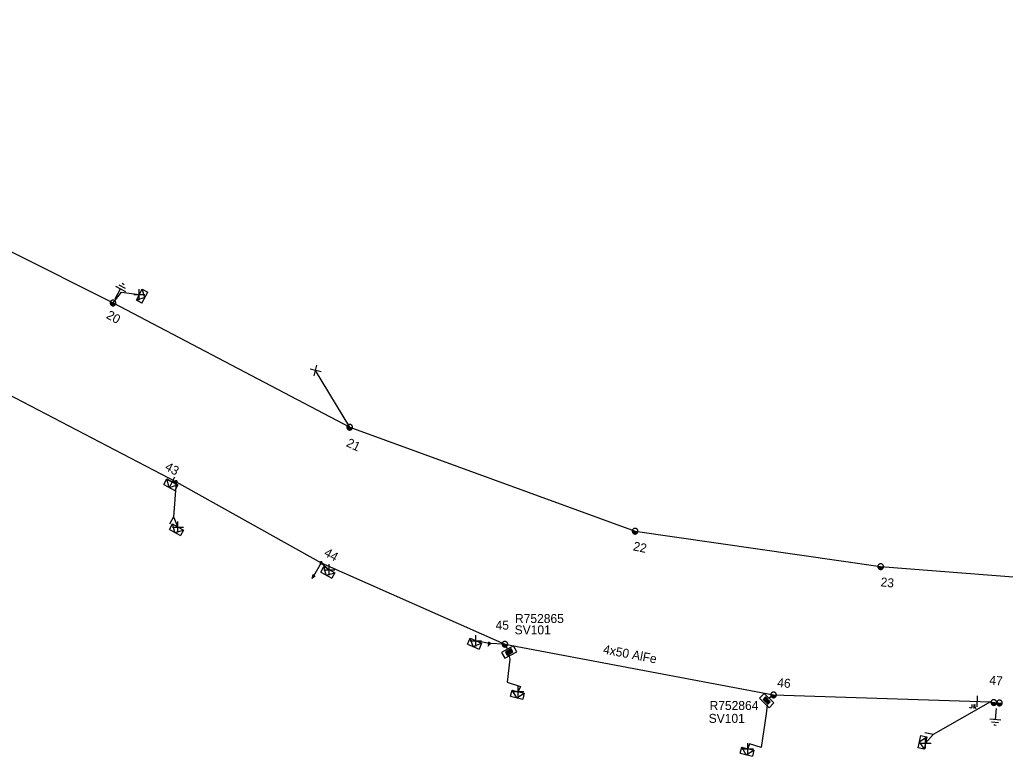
# Model space of a CAD drawing. Extents: x -544780 to -541582, y -1198995 to -1196551.
# Drawn here: x -542832.9 to -542723.3, y -1198245 to -1198163.1 of the extents above; entities that cross this region are included whole.
import ezdxf

# ---------------------------------------------------------------- set-up
doc = ezdxf.new("R2010")
doc.units = 0
for name, color, linetype in [('Vrstva 1', 7, 'Continuous'), ('Vrstva 13', 7, 'Continuous'), ('Vrstva 14', 7, 'Continuous'), ('Vrstva 15', 7, 'Continuous'), ('Vrstva 18', 7, 'Continuous'), ('Vrstva 2', 7, 'Continuous'), ('Vrstva 28', 7, 'Continuous'), ('Vrstva 29', 7, 'Continuous'), ('Vrstva 30', 7, 'Continuous'), ('Vrstva 31', 7, 'Continuous'), ('Vrstva 34', 7, 'Continuous'), ('Vrstva 5', 7, 'Continuous'), ('Vrstva 52', 7, 'Continuous'), ('Vrstva 54', 7, 'Continuous'), ('Vrstva 59', 7, 'Continuous'), ('Vrstva 8', 7, 'Continuous'), ('Vrstva 9', 7, 'Continuous')]:
    doc.layers.add(name, color=color, linetype=linetype)

# ---------------------------------------------------------------- blocks, each defined once
blk = doc.blocks.new('NN440')
at = {"layer": 'Vrstva 2'}
for points in [[(0.63, 0), (0.63, 0.06), (0.62, 0.13), (0.6, 0.19), (0.58, 0.25), (0.55, 0.31), (0.51, 0.37), (0.47, 0.42), (0.42, 0.46), (0.37, 0.51), (0.32, 0.54), (0.26, 0.57), (0.2, 0.59), (0.13, 0.61), (0.07, 0.62), (0, 0.63), (-0.06, 0.62), (-0.13, 0.61), (-0.19, 0.59), (-0.26, 0.57), (-0.31, 0.54), (-0.37, 0.51), (-0.42, 0.46), (-0.47, 0.42), (-0.51, 0.37), (-0.54, 0.31), (-0.57, 0.25), (-0.6, 0.19), (-0.62, 0.13), (-0.63, 0.06), (-0.63, 0), (-0.63, -0.07), (-0.62, -0.14), (-0.6, -0.2), (-0.57, -0.26), (-0.54, -0.32), (-0.51, -0.37), (-0.47, -0.43), (-0.42, -0.47), (-0.37, -0.51), (-0.31, -0.55), (-0.26, -0.58), (-0.19, -0.6), (-0.13, -0.62), (-0.06, -0.63), (0, -0.63), (0.07, -0.63), (0.13, -0.62), (0.2, -0.6), (0.26, -0.58), (0.32, -0.55), (0.37, -0.51), (0.42, -0.47), (0.47, -0.43), (0.51, -0.37), (0.55, -0.32), (0.58, -0.26), (0.6, -0.2), (0.62, -0.14), (0.63, -0.07), (0.63, 0)], [(-0.63, 0), (0.63, 0)], [(-0.6, -0.18), (0.57, -0.18)], [(-0.51, -0.32), (0.5, -0.32)], [(-0.37, -0.47), (0.35, -0.47)]]:
    blk.add_lwpolyline(points, dxfattribs=at)
blk = doc.blocks.new('NN450')
at = {"layer": 'Vrstva 2'}
for points in [[(0, 0), (0, 0.07), (-0.01, 0.13), (-0.03, 0.19), (-0.05, 0.25), (-0.08, 0.31), (-0.12, 0.37), (-0.16, 0.42), (-0.21, 0.46), (-0.26, 0.51), (-0.31, 0.54), (-0.37, 0.57), (-0.43, 0.59), (-0.5, 0.61), (-0.56, 0.62), (-0.63, 0.62), (-0.69, 0.62), (-0.75, 0.61), (-0.82, 0.59), (-0.88, 0.57), (-0.94, 0.54), (-0.99, 0.51), (-1.04, 0.46), (-1.09, 0.42), (-1.13, 0.37), (-1.17, 0.31), (-1.2, 0.25), (-1.22, 0.19), (-1.24, 0.13), (-1.25, 0.07), (-1.25, 0), (-1.25, -0.07), (-1.24, -0.13), (-1.22, -0.19), (-1.2, -0.25), (-1.17, -0.31), (-1.13, -0.37), (-1.09, -0.42), (-1.04, -0.46), (-0.99, -0.51), (-0.94, -0.54), (-0.88, -0.57), (-0.82, -0.59), (-0.75, -0.61), (-0.69, -0.62), (-0.62, -0.63), (-0.56, -0.62), (-0.5, -0.61), (-0.43, -0.59), (-0.37, -0.57), (-0.31, -0.54), (-0.26, -0.51), (-0.21, -0.46), (-0.16, -0.42), (-0.12, -0.37), (-0.08, -0.31), (-0.05, -0.25), (-0.03, -0.19), (-0.01, -0.13), (0, -0.07), (0, 0)], [(1.25, 0), (1.25, 0.07), (1.24, 0.13), (1.22, 0.19), (1.2, 0.25), (1.17, 0.31), (1.13, 0.37), (1.09, 0.42), (1.04, 0.46), (0.99, 0.51), (0.94, 0.54), (0.88, 0.57), (0.82, 0.59), (0.75, 0.61), (0.69, 0.62), (0.62, 0.62), (0.56, 0.62), (0.5, 0.61), (0.43, 0.59), (0.37, 0.57), (0.31, 0.54), (0.26, 0.51), (0.21, 0.46), (0.16, 0.42), (0.12, 0.37), (0.08, 0.31), (0.05, 0.25), (0.03, 0.19), (0.01, 0.13), (0, 0.07), (0, 0), (0, -0.07), (0.01, -0.13), (0.03, -0.19), (0.05, -0.25), (0.08, -0.31), (0.12, -0.37), (0.16, -0.42), (0.21, -0.46), (0.26, -0.51), (0.31, -0.54), (0.37, -0.57), (0.43, -0.59), (0.5, -0.61), (0.56, -0.62), (0.63, -0.63), (0.69, -0.62), (0.75, -0.61), (0.82, -0.59), (0.88, -0.57), (0.94, -0.54), (0.99, -0.51), (1.04, -0.46), (1.09, -0.42), (1.13, -0.37), (1.17, -0.31), (1.2, -0.25), (1.22, -0.19), (1.24, -0.13), (1.25, -0.07), (1.25, 0)], [(-1.25, 0), (1.25, 0)], [(-1.23, -0.16), (-0.02, -0.16)], [(-1.16, -0.32), (-0.09, -0.32)], [(-1.03, -0.47), (-0.22, -0.47)], [(0.02, -0.16), (1.23, -0.16)], [(0.09, -0.32), (1.16, -0.32)], [(0.22, -0.47), (1.03, -0.47)]]:
    blk.add_lwpolyline(points, dxfattribs=at)
blk = doc.blocks.new('NN560')
at = {"layer": 'Vrstva 2'}
for points in [[(2, 0), (1.59, 0.14)], [(0, 0), (2, 0)], [(2, 0), (1.59, -0.13)]]:
    blk.add_lwpolyline(points, dxfattribs=at)
blk = doc.blocks.new('NN840')
at = {"layer": 'Vrstva 15'}
for points in [[(0, 0.62), (0, -0.63)], [(-0.75, -0.71), (-0.75, -0.66)], [(-0.73, -0.76), (-0.75, -0.71)], [(-0.66, -0.8), (-0.73, -0.76)], [(-0.63, -0.8), (-0.66, -0.8)], [(-0.56, -0.76), (-0.63, -0.8)], [(-0.54, -0.71), (-0.56, -0.76)], [(-0.54, -0.38), (-0.54, -0.71)], [(-0.33, -0.38), (-0.33, -0.8)], [(-0.33, -0.64), (-0.13, -0.38)], [(-0.26, -0.56), (-0.09, -0.8)]]:
    blk.add_lwpolyline(points, dxfattribs=at)
blk = doc.blocks.new('NN800')
at = {"layer": 'Vrstva 1'}
for points in [[(-0.44, 0.44), (0.44, -0.44)], [(-0.44, -0.44), (0.44, 0.44)]]:
    blk.add_lwpolyline(points, dxfattribs=at)
blk = doc.blocks.new('NN620')
at = {"layer": 'Vrstva 8'}
for points in [[(0.75, 0), (-0.75, 0)], [(-0.75, 0), (-0.75, -0.75)], [(0.75, -0.75), (0.75, 0)], [(-0.75, -0.75), (0.75, -0.75)], [(0.37, -0.18), (-0.38, -0.18)], [(-0.38, -0.18), (-0.38, -0.56)], [(-0.38, -0.56), (0.37, -0.56)], [(0.32, -0.23), (-0.33, -0.23)], [(-0.33, -0.23), (-0.33, -0.51)], [(-0.33, -0.51), (0.32, -0.51)], [(0.27, -0.27), (-0.28, -0.27)], [(-0.28, -0.27), (-0.28, -0.46)], [(-0.28, -0.46), (0.27, -0.46)], [(0.23, -0.32), (-0.23, -0.32)], [(-0.23, -0.32), (-0.23, -0.42)], [(-0.23, -0.42), (0.23, -0.42)], [(-0.19, -0.37), (0.19, -0.37)], [(0.23, -0.42), (0.23, -0.32)], [(0.27, -0.46), (0.27, -0.27)], [(0.32, -0.51), (0.32, -0.23)], [(0.37, -0.56), (0.37, -0.18)]]:
    blk.add_lwpolyline(points, dxfattribs=at)
blk = doc.blocks.new('NN630')
at = {"layer": 'Vrstva 9'}
for points in [[(0, -0.7), (-0.7, 0)], [(-0.7, -0.7), (-0.7, 0), (0.7, 0), (0.7, -0.7)], [(-0.7, -0.7), (0.7, -0.7)], [(0, -0.7), (0.7, 0)]]:
    blk.add_lwpolyline(points, dxfattribs=at)
blk = doc.blocks.new('NN810')
at = {"layer": 'Vrstva 14'}
for points in [[(0, -0.64), (0, -1.89)], [(0.63, -1.89), (-0.62, -1.89)], [(0.39, -2.2), (-0.4, -2.2)], [(0, -2.52), (-0.12, -2.52)], [(0.14, -2.52), (0, -2.52)]]:
    blk.add_lwpolyline(points, dxfattribs=at)
blk = doc.blocks.new('NN500')
at = {"layer": 'Vrstva 2'}
for points in [[(0, -0.24), (0.02, -0.23), (0.05, -0.23), (0.07, -0.22), (0.09, -0.22), (0.12, -0.2), (0.14, -0.19), (0.16, -0.18), (0.17, -0.16), (0.19, -0.14), (0.2, -0.12), (0.21, -0.1), (0.22, -0.07), (0.23, -0.05), (0.23, -0.02), (0.23, 0), (0.23, 0.02), (0.23, 0.05), (0.22, 0.07), (0.21, 0.1), (0.2, 0.12), (0.19, 0.14), (0.17, 0.16), (0.16, 0.17), (0.14, 0.19), (0.12, 0.2), (0.09, 0.21), (0.07, 0.22), (0.05, 0.23), (0.02, 0.23), (0, 0.23), (-0.03, 0.23), (-0.05, 0.23), (-0.07, 0.22), (-0.1, 0.21), (-0.12, 0.2), (-0.14, 0.19), (-0.16, 0.17), (-0.18, 0.16), (-0.19, 0.14), (-0.2, 0.12), (-0.22, 0.1), (-0.22, 0.07), (-0.23, 0.05), (-0.23, 0.02), (-0.24, 0), (-0.23, -0.02), (-0.23, -0.05), (-0.22, -0.07), (-0.22, -0.1), (-0.2, -0.12), (-0.19, -0.14), (-0.18, -0.16), (-0.16, -0.18), (-0.14, -0.19), (-0.12, -0.2), (-0.1, -0.22), (-0.07, -0.22), (-0.05, -0.23), (-0.03, -0.23), (0, -0.24)], [(0, -0.24), (0.02, -0.23), (0.05, -0.23), (0.07, -0.22), (0.09, -0.22), (0.12, -0.2), (0.14, -0.19), (0.16, -0.18), (0.17, -0.16), (0.19, -0.14), (0.2, -0.12), (0.21, -0.1), (0.22, -0.07), (0.23, -0.05), (0.23, -0.02), (0.23, 0), (0.23, 0.02), (0.23, 0.05), (0.22, 0.07), (0.21, 0.1), (0.2, 0.12), (0.19, 0.14), (0.17, 0.16), (0.16, 0.17), (0.14, 0.19), (0.12, 0.2), (0.09, 0.21), (0.07, 0.22), (0.05, 0.23), (0.02, 0.23), (0, 0.23), (-0.03, 0.23), (-0.05, 0.23), (-0.07, 0.22), (-0.1, 0.21), (-0.12, 0.2), (-0.14, 0.19), (-0.16, 0.17), (-0.18, 0.16), (-0.19, 0.14), (-0.2, 0.12), (-0.22, 0.1), (-0.22, 0.07), (-0.23, 0.05), (-0.23, 0.02), (-0.24, 0), (-0.23, -0.02), (-0.23, -0.05), (-0.22, -0.07), (-0.22, -0.1), (-0.2, -0.12), (-0.19, -0.14), (-0.18, -0.16), (-0.16, -0.18), (-0.14, -0.19), (-0.12, -0.2), (-0.1, -0.22), (-0.07, -0.22), (-0.05, -0.23), (-0.03, -0.23), (0, -0.24)], [(0, -0.21), (0.02, -0.2), (0.04, -0.2), (0.06, -0.2), (0.08, -0.19), (0.1, -0.18), (0.12, -0.17), (0.14, -0.15), (0.15, -0.14), (0.16, -0.12), (0.18, -0.1), (0.19, -0.08), (0.19, -0.06), (0.2, -0.04), (0.2, -0.02), (0.2, 0), (0.2, 0.02), (0.2, 0.04), (0.19, 0.06), (0.19, 0.08), (0.18, 0.1), (0.16, 0.12), (0.15, 0.14), (0.14, 0.15), (0.12, 0.17), (0.1, 0.18), (0.08, 0.19), (0.06, 0.19), (0.04, 0.2), (0.02, 0.2), (0, 0.2), (-0.02, 0.2), (-0.04, 0.2), (-0.06, 0.19), (-0.08, 0.19), (-0.1, 0.18), (-0.12, 0.17), (-0.14, 0.15), (-0.15, 0.14), (-0.17, 0.12), (-0.18, 0.1), (-0.19, 0.08), (-0.2, 0.06), (-0.2, 0.04), (-0.21, 0.02), (-0.21, 0), (-0.21, -0.02), (-0.2, -0.04), (-0.2, -0.06), (-0.19, -0.08), (-0.18, -0.1), (-0.17, -0.12), (-0.15, -0.14), (-0.14, -0.15), (-0.12, -0.17), (-0.1, -0.18), (-0.08, -0.19), (-0.06, -0.2), (-0.04, -0.2), (-0.02, -0.2), (0, -0.21)], [(0, -0.18), (0.02, -0.18), (0.04, -0.17), (0.05, -0.17), (0.07, -0.16), (0.09, -0.15), (0.1, -0.14), (0.12, -0.13), (0.13, -0.12), (0.14, -0.1), (0.15, -0.09), (0.16, -0.07), (0.17, -0.05), (0.17, -0.04), (0.17, -0.02), (0.17, 0), (0.17, 0.02), (0.17, 0.04), (0.17, 0.05), (0.16, 0.07), (0.15, 0.09), (0.14, 0.1), (0.13, 0.12), (0.12, 0.13), (0.1, 0.14), (0.09, 0.15), (0.07, 0.16), (0.05, 0.17), (0.04, 0.17), (0.02, 0.17), (0, 0.18), (-0.02, 0.17), (-0.04, 0.17), (-0.06, 0.17), (-0.07, 0.16), (-0.09, 0.15), (-0.1, 0.14), (-0.12, 0.13), (-0.13, 0.12), (-0.14, 0.1), (-0.15, 0.09), (-0.16, 0.07), (-0.17, 0.05), (-0.17, 0.04), (-0.18, 0.02), (-0.18, 0), (-0.18, -0.02), (-0.17, -0.04), (-0.17, -0.05), (-0.16, -0.07), (-0.15, -0.09), (-0.14, -0.1), (-0.13, -0.12), (-0.12, -0.13), (-0.1, -0.14), (-0.09, -0.15), (-0.07, -0.16), (-0.06, -0.17), (-0.04, -0.17), (-0.02, -0.18), (0, -0.18)], [(0, -0.15), (0.01, -0.15), (0.03, -0.14), (0.04, -0.14), (0.06, -0.13), (0.07, -0.13), (0.08, -0.12), (0.1, -0.11), (0.11, -0.1), (0.12, -0.09), (0.13, -0.07), (0.13, -0.06), (0.14, -0.05), (0.14, -0.03), (0.14, -0.02), (0.14, 0), (0.14, 0.01), (0.14, 0.03), (0.14, 0.04), (0.13, 0.06), (0.13, 0.07), (0.12, 0.09), (0.11, 0.1), (0.1, 0.11), (0.08, 0.12), (0.07, 0.13), (0.06, 0.13), (0.04, 0.14), (0.03, 0.14), (0.01, 0.14), (0, 0.15), (-0.02, 0.14), (-0.03, 0.14), (-0.05, 0.14), (-0.06, 0.13), (-0.07, 0.13), (-0.09, 0.12), (-0.1, 0.11), (-0.11, 0.1), (-0.12, 0.09), (-0.13, 0.07), (-0.13, 0.06), (-0.14, 0.04), (-0.14, 0.03), (-0.15, 0.01), (-0.15, 0), (-0.15, -0.02), (-0.14, -0.03), (-0.14, -0.05), (-0.13, -0.06), (-0.13, -0.07), (-0.12, -0.09), (-0.11, -0.1), (-0.1, -0.11), (-0.09, -0.12), (-0.07, -0.13), (-0.06, -0.13), (-0.05, -0.14), (-0.03, -0.14), (-0.02, -0.15), (0, -0.15)], [(0, -0.12), (0.01, -0.12), (0.02, -0.11), (0.03, -0.11), (0.05, -0.11), (0.06, -0.1), (0.07, -0.09), (0.08, -0.09), (0.09, -0.08), (0.09, -0.07), (0.1, -0.06), (0.11, -0.05), (0.11, -0.04), (0.11, -0.02), (0.11, -0.01), (0.12, 0), (0.11, 0.01), (0.11, 0.02), (0.11, 0.04), (0.11, 0.05), (0.1, 0.06), (0.09, 0.07), (0.09, 0.08), (0.08, 0.09), (0.07, 0.09), (0.06, 0.1), (0.05, 0.11), (0.03, 0.11), (0.02, 0.11), (0.01, 0.12), (0, 0.12), (-0.01, 0.12), (-0.03, 0.11), (-0.04, 0.11), (-0.05, 0.11), (-0.06, 0.1), (-0.07, 0.09), (-0.08, 0.09), (-0.09, 0.08), (-0.1, 0.07), (-0.1, 0.06), (-0.11, 0.05), (-0.11, 0.04), (-0.12, 0.02), (-0.12, 0.01), (-0.12, 0), (-0.12, -0.01), (-0.12, -0.02), (-0.11, -0.04), (-0.11, -0.05), (-0.1, -0.06), (-0.1, -0.07), (-0.09, -0.08), (-0.08, -0.09), (-0.07, -0.09), (-0.06, -0.1), (-0.05, -0.11), (-0.04, -0.11), (-0.03, -0.11), (-0.01, -0.12), (0, -0.12)], [(0, -0.09), (0.01, -0.09), (0.02, -0.09), (0.03, -0.08), (0.03, -0.08), (0.04, -0.08), (0.05, -0.07), (0.06, -0.07), (0.06, -0.06), (0.07, -0.05), (0.07, -0.04), (0.08, -0.04), (0.08, -0.03), (0.08, -0.02), (0.09, -0.01), (0.09, 0), (0.09, 0.01), (0.08, 0.02), (0.08, 0.03), (0.08, 0.03), (0.07, 0.04), (0.07, 0.05), (0.06, 0.06), (0.06, 0.06), (0.05, 0.07), (0.04, 0.07), (0.03, 0.08), (0.03, 0.08), (0.02, 0.08), (0.01, 0.09), (0, 0.09), (-0.01, 0.09), (-0.02, 0.08), (-0.03, 0.08), (-0.04, 0.08), (-0.04, 0.07), (-0.05, 0.07), (-0.06, 0.06), (-0.07, 0.06), (-0.07, 0.05), (-0.08, 0.04), (-0.08, 0.03), (-0.08, 0.03), (-0.09, 0.02), (-0.09, 0.01), (-0.09, 0), (-0.09, -0.01), (-0.09, -0.02), (-0.08, -0.03), (-0.08, -0.04), (-0.08, -0.04), (-0.07, -0.05), (-0.07, -0.06), (-0.06, -0.07), (-0.05, -0.07), (-0.04, -0.08), (-0.04, -0.08), (-0.03, -0.08), (-0.02, -0.09), (-0.01, -0.09), (0, -0.09)], [(0, -0.06), (0, -0.06), (0.01, -0.06), (0.02, -0.05), (0.02, -0.05), (0.03, -0.05), (0.03, -0.05), (0.04, -0.04), (0.04, -0.04), (0.05, -0.03), (0.05, -0.03), (0.05, -0.02), (0.05, -0.02), (0.05, -0.01), (0.06, -0.01), (0.06, 0), (0.06, 0.01), (0.05, 0.01), (0.05, 0.02), (0.05, 0.02), (0.05, 0.03), (0.05, 0.03), (0.04, 0.04), (0.04, 0.04), (0.03, 0.05), (0.03, 0.05), (0.02, 0.05), (0.02, 0.05), (0.01, 0.06), (0, 0.06), (0, 0.06), (-0.01, 0.06), (-0.01, 0.06), (-0.02, 0.05), (-0.02, 0.05), (-0.03, 0.05), (-0.03, 0.05), (-0.04, 0.04), (-0.04, 0.04), (-0.05, 0.03), (-0.05, 0.03), (-0.05, 0.02), (-0.06, 0.02), (-0.06, 0.01), (-0.06, 0.01), (-0.06, 0), (-0.06, -0.01), (-0.06, -0.01), (-0.06, -0.02), (-0.05, -0.02), (-0.05, -0.03), (-0.05, -0.03), (-0.04, -0.04), (-0.04, -0.04), (-0.03, -0.05), (-0.03, -0.05), (-0.02, -0.05), (-0.02, -0.05), (-0.01, -0.06), (-0.01, -0.06), (0, -0.06)], [(0, -0.03), (0, -0.03), (0, -0.03), (0.01, -0.03), (0.01, -0.03), (0.01, -0.02), (0.02, -0.02), (0.02, -0.02), (0.02, -0.02), (0.02, -0.02), (0.02, -0.01), (0.02, -0.01), (0.03, -0.01), (0.03, -0.01), (0.03, 0), (0.03, 0), (0.03, 0), (0.03, 0.01), (0.03, 0.01), (0.02, 0.01), (0.02, 0.01), (0.02, 0.02), (0.02, 0.02), (0.02, 0.02), (0.02, 0.02), (0.01, 0.02), (0.01, 0.02), (0.01, 0.03), (0, 0.03), (0, 0.03), (0, 0.03), (0, 0.03), (-0.01, 0.03), (-0.01, 0.03), (-0.01, 0.02), (-0.02, 0.02), (-0.02, 0.02), (-0.02, 0.02), (-0.02, 0.02), (-0.02, 0.02), (-0.03, 0.01), (-0.03, 0.01), (-0.03, 0.01), (-0.03, 0.01), (-0.03, 0), (-0.03, 0), (-0.03, 0), (-0.03, -0.01), (-0.03, -0.01), (-0.03, -0.01), (-0.03, -0.01), (-0.02, -0.02), (-0.02, -0.02), (-0.02, -0.02), (-0.02, -0.02), (-0.02, -0.02), (-0.01, -0.03), (-0.01, -0.03), (-0.01, -0.03), (0, -0.03), (0, -0.03)], [(0.23, 0), (0.7, 0)]]:
    blk.add_lwpolyline(points, dxfattribs=at)
blk = doc.blocks.new('NN510')
at = {"layer": 'Vrstva 2'}
blk.add_lwpolyline([(0, 0), (0, 0.94)], dxfattribs=at)

msp = doc.modelspace()

# ---------------------------------------------------------------- linework, layer by layer
at = {"layer": 'Vrstva 1'}
for points in [[(-542924.66, -1198163.13), (-542924.66, -1198163.13), (-542896.04, -1198168.84), (-542867.06, -1198175.37), (-542845.56, -1198183.09), (-542822.54, -1198194.62), (-542796.23, -1198208.43), (-542764.5, -1198219.99), (-542737.2, -1198223.93), (-542712.46, -1198225.86), (-542689.58, -1198227.12)], [(-542880.96, -1198187.71), (-542865.47, -1198191.83), (-542861.57, -1198192.49), (-542837.71, -1198202.93), (-542815.52, -1198214.5)], [(-542815.52, -1198214.5), (-542799.41, -1198223.5), (-542778.98, -1198232.55)], [(-542778.98, -1198232.55), (-542749.11, -1198238.19)], [(-542749.11, -1198238.19), (-542725, -1198238.95)]]:
    msp.add_lwpolyline(points, dxfattribs=at)
at = {"layer": 'Vrstva 5'}
for points in [[(-542778.98, -1198232.55), (-542778.68, -1198233.1)], [(-542749.11, -1198238.19), (-542749.61, -1198238.56)]]:
    msp.add_lwpolyline(points, dxfattribs=at)
at = {"layer": 'Vrstva 52'}
for points in [[(-542822.54, -1198194.62), (-542821.59, -1198193.43), (-542819.62, -1198193.69)], [(-542778.52, -1198233.78), (-542778.43, -1198234.23), (-542778.74, -1198236.77), (-542777.23, -1198237.25), (-542777.5, -1198237.82)], [(-542749.81, -1198239.31), (-542749.94, -1198240.28), (-542750.5, -1198244.02), (-542751.77, -1198243.62), (-542751.97, -1198244.16)]]:
    msp.add_lwpolyline(points, dxfattribs=at)
at = {"layer": 'Vrstva 54'}
for points in [[(-542815.52, -1198214.5), (-542815.96, -1198214.51)], [(-542815.52, -1198214.5), (-542815.82, -1198218.39), (-542815.32, -1198219.53)], [(-542799.41, -1198223.5), (-542798.5, -1198224.27)], [(-542778.98, -1198232.55), (-542780.73, -1198232.48), (-542782.21, -1198232.17)], [(-542725, -1198238.95), (-542731.36, -1198242.59), (-542732.22, -1198243.54)]]:
    msp.add_lwpolyline(points, dxfattribs=at)
at = {"layer": 'Vrstva 59'}
msp.add_lwpolyline([(-542796.23, -1198208.43), (-542800.02, -1198202.12)], dxfattribs=at)

# ---------------------------------------------------------------- block references
at = {"layer": 'Vrstva 13'}
for name, p, xscale, yscale, rotation in [('NN440', (-542822.54, -1198194.62), 0.5, 0.5, -28.619861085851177), ('NN440', (-542796.23, -1198208.43), 0.5000000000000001, 0.5, -25.392041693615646), ('NN500', (-542815.52, -1198214.5), 0.5, 0.5, -118.53500001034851), ('NN440', (-542764.5, -1198219.99), 0.5, 0.5000000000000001, -11.859586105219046), ('NN500', (-542799.41, -1198223.5), 0.5, 0.5, -119.21700000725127), ('NN440', (-542737.2, -1198223.93), 0.4999999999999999, 0.49999999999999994, -6.143905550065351), ('NN500', (-542780.73, -1198232.48), 0.49999999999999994, 0.5000000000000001, -113.40800003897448), ('NN440', (-542778.98, -1198232.55), 0.5, 0.49999999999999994, -23.408141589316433), ('NN440', (-542749.11, -1198238.19), 0.49999999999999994, 0.5000000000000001, -4.8781056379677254), ('NN450', (-542724.3, -1198239.06), 0.5, 0.5, -4.672791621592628)]:
    msp.add_blockref(name, p, dxfattribs=dict(at, xscale=xscale, yscale=yscale, rotation=rotation))
for name, p, rotation in [('NN510', (-542815.82, -1198218.38), 150.55970830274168), ('NN560', (-542799.41, -1198223.5), -119.21662224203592), ('NN510', (-542731.36, -1198242.59), 78.1277500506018)]:
    msp.add_blockref(name, p, dxfattribs=dict(at, rotation=rotation))
at = {"layer": 'Vrstva 15'}
for p, rotation in [((-542822.59, -1198194.72), 151.9596443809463), ((-542724.3, -1198239.06), -4.672791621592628)]:
    msp.add_blockref('NN810', p, dxfattribs=dict(at, rotation=rotation))
at = {"layer": 'Vrstva 18', "rotation": -1.7935444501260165}
msp.add_blockref('NN840', (-542726.5, -1198238.9), dxfattribs=at)
at = {"layer": 'Vrstva 28'}
for p, rotation in [((-542778.68, -1198233.1), 28.960551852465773), ((-542749.61, -1198238.56), -44.57635755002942)]:
    msp.add_blockref('NN620', p, dxfattribs=dict(at, rotation=rotation))
at = {"layer": 'Vrstva 31'}
for p, rotation in [((-542819.62, -1198193.69), 61.98953055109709), ((-542815.96, -1198214.51), -28.535344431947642), ((-542815.32, -1198219.53), -29.440291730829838), ((-542798.5, -1198224.27), -29.216622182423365), ((-542782.21, -1198232.17), -23.408141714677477), ((-542777.5, -1198237.82), -13.702430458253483), ((-542732.22, -1198243.54), -101.87224994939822), ((-542751.97, -1198244.17), -14.182686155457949)]:
    msp.add_blockref('NN630', p, dxfattribs=dict(at, rotation=rotation))
at = {"layer": 'Vrstva 34'}
for p, rotation in [((-542819.62, -1198193.69), 45), ((-542800.02, -1198202.12), 120.99724309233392), ((-542815.96, -1198214.51), 18.251895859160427), ((-542815.32, -1198219.53), 44.99999995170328), ((-542798.5, -1198224.27), 44.99999995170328), ((-542782.21, -1198232.17), 45), ((-542777.5, -1198237.82), 44.99999995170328), ((-542751.97, -1198244.17), 45), ((-542732.22, -1198243.54), 45)]:
    msp.add_blockref('NN800', p, dxfattribs=dict(at, rotation=rotation))

# ---------------------------------------------------------------- texts
at = {"layer": 'Vrstva 14'}
for s, rotation, p in [('20', 331.38, (-542823.38, -1198196.26)), ('21', 334.608, (-542796.69, -1198210.51)), ('43', 331.465, (-542816.86, -1198213.12)), ('22', 348.14, (-542764.78, -1198222.11)), ('44', 330.783, (-542799.17, -1198222.67)), ('23', 353.856, (-542737.25, -1198226.11)), ('45', 0.199, (-542780.01, -1198230.94)), ('46', 355.122, (-542748.73, -1198237.3)), ('47', 355.327, (-542725.15, -1198237.03))]:
    msp.add_text(s, height=1, rotation=rotation, dxfattribs=at).set_placement(p)
at = {"layer": 'Vrstva 2'}
msp.add_text('4x50 AlFe', height=1, rotation=349.305, dxfattribs=at).set_placement((-542768.11, -1198233.58))
at = {"layer": 'Vrstva 29'}
for s, p in [('R752865', (-542777.85, -1198230.2)), ('R752864', (-542756.22, -1198239.87))]:
    msp.add_text(s, height=1, dxfattribs=at).set_placement(p)
at = {"layer": 'Vrstva 30'}
for p in [(-542777.89, -1198231.46), (-542756.32, -1198241.3)]:
    msp.add_text('SV101', height=1, dxfattribs=at).set_placement(p)

doc.saveas('drawing.dxf')
